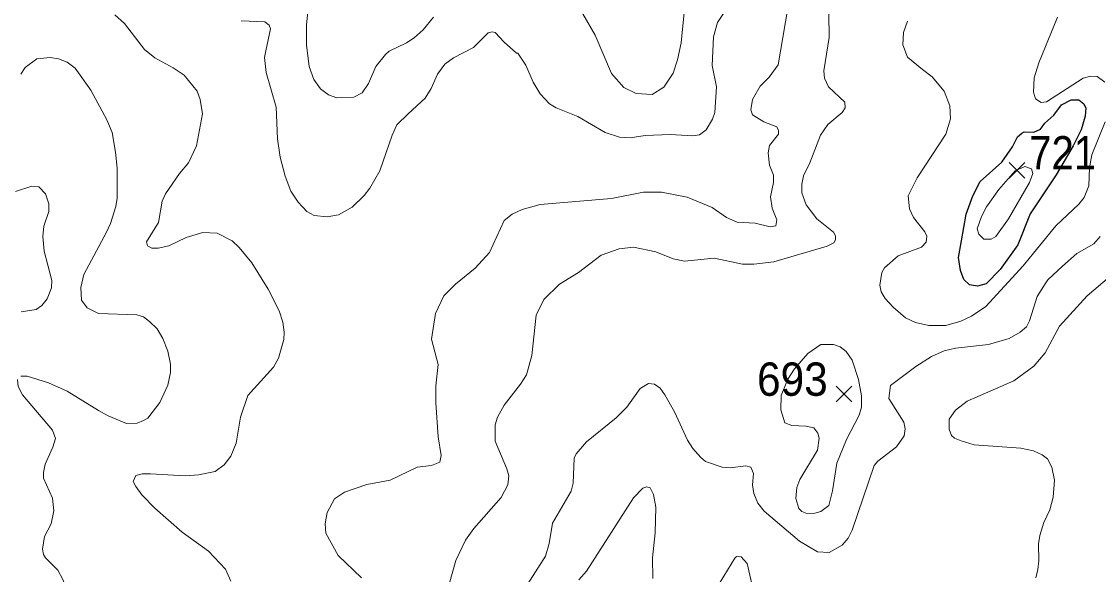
# Model space of a CAD drawing. Extents: x 294.2 to 320.3, y 7482.7 to 7510.7.
# Drawn here: x 305.694 to 308.278, y 7491.07 to 7492.397 of the extents above; entities that cross this region are included whole.
import ezdxf
from ezdxf.enums import TextEntityAlignment as Align

# ---------------------------------------------------------------- set-up
doc = ezdxf.new("R2010")
doc.units = 0
doc.header["$LTSCALE"] = 0.032
for name, color, linetype, lineweight in [('1', 7, 'Continuous', 25), ('2', 7, 'Continuous', 13), ('21', 7, 'Continuous', 25)]:
    doc.layers.add(name, color=color, linetype=linetype, lineweight=lineweight)
doc.layers.add('61', color=7, linetype='Continuous')

msp = doc.modelspace()

# ---------------------------------------------------------------- linework, layer by layer
at = {"layer": '1'}
msp.add_lwpolyline([(307.9935, 7492.0126), (308.046, 7492.0595), (308.0717, 7492.0965), (308.083, 7492.1199), (308.0936, 7492.129), (308.0996, 7492.132), (308.1223, 7492.1312), (308.1385, 7492.1388), (308.1491, 7492.1532), (308.1703, 7492.1721), (308.1891, 7492.197), (308.2118, 7492.2091), (308.2307, 7492.2091), (308.2428, 7492.1993), (308.2473, 7492.1887), (308.2457, 7492.1698), (308.2358, 7492.1366), (308.2165, 7492.0988), (308.1764, 7492.0293), (308.1136, 7491.9357), (308.084, 7491.8609), (308.042, 7491.802), (308.008, 7491.7672), (307.9876, 7491.7619), (307.968, 7491.765), (307.9544, 7491.7778), (307.9464, 7491.7997), (307.9416, 7491.8307), (307.9487, 7491.8707), (307.9599, 7491.9349), (307.9758, 7491.9784)], close=True, dxfattribs=at)
at = {"layer": '2'}
for points in [[(306.6823, 7492.4074), (306.6574, 7492.3774), (306.6356, 7492.3582), (306.6178, 7492.3461), (306.5757, 7492.3257), (306.5667, 7492.318), (306.5437, 7492.2887), (306.5265, 7492.2478), (306.5112, 7492.2254), (306.4914, 7492.2152), (306.4505, 7492.2139), (306.4301, 7492.2209), (306.4109, 7492.2356), (306.395, 7492.258), (306.3841, 7492.2887), (306.3777, 7492.341), (306.3776, 7492.3879), (306.3841, 7492.4547)], [(306.522, 7491.2856), (306.5782, 7491.2958), (306.6433, 7491.3271), (306.6778, 7491.3316), (306.6976, 7491.3392), (306.7008, 7491.3552), (306.6938, 7491.3999), (306.688, 7491.4816), (306.688, 7491.5225), (306.6938, 7491.5736), (306.6778, 7491.6349), (306.6867, 7491.6961), (306.7071, 7491.7389), (306.7353, 7491.7663), (306.7825, 7491.8046), (306.817, 7491.8423), (306.8515, 7491.9196), (306.8706, 7491.9343), (306.8949, 7491.9458), (306.9383, 7491.9579), (307.1094, 7491.9719), (307.186, 7491.9872), (307.2295, 7491.9872), (307.2908, 7491.9751), (307.3508, 7491.9509), (307.3853, 7491.9266), (307.4108, 7491.9151), (307.4542, 7491.9132), (307.49, 7491.9042), (307.5034, 7491.9068), (307.5059, 7491.9209), (307.495, 7491.949), (307.4906, 7491.9758), (307.4976, 7492.0103), (307.4976, 7492.0282), (307.4886, 7492.0524), (307.4848, 7492.0818), (307.4886, 7492.0996), (307.5103, 7492.1265), (307.5103, 7492.1354), (307.5059, 7492.1444), (307.4746, 7492.1558), (307.4472, 7492.1731), (307.4439, 7492.1852), (307.4472, 7492.2095), (307.4663, 7492.242), (307.4874, 7492.2631), (307.5091, 7492.2931), (307.5378, 7492.4623)], [(307.398, 7492.4457), (307.3635, 7492.3946), (307.354, 7492.3602), (307.3507, 7492.2912), (307.3609, 7492.2401), (307.3571, 7492.1788), (307.352, 7492.1622), (307.3367, 7492.1366), (307.3208, 7492.1252), (307.3048, 7492.1226), (307.2499, 7492.1258), (307.1899, 7492.1233), (307.1541, 7492.1175), (307.1286, 7492.1194), (307.0941, 7492.1303), (307.0283, 7492.1686), (306.9766, 7492.1897), (306.9607, 7492.1992), (306.9383, 7492.2235)], [(305.918, 7492.4131), (305.941, 7492.3921), (305.9889, 7492.3301), (306.0138, 7492.3097), (306.0578, 7492.2861), (306.084, 7492.2682), (306.1153, 7492.2299), (306.1223, 7492.2095), (306.1281, 7492.175), (306.1134, 7492.0984), (306.0942, 7492.0575), (306.0725, 7492.032), (306.0393, 7491.9835), (306.031, 7491.9656), (306.0221, 7491.9145), (305.9933, 7491.8685), (305.9959, 7491.8583), (306.0061, 7491.8532), (306.0215, 7491.8526), (306.047, 7491.8583), (306.0891, 7491.8787), (306.1287, 7491.8902), (306.1632, 7491.8889), (306.199, 7491.8704), (306.2162, 7491.8545), (306.2468, 7491.8175), (306.2857, 7491.7548), (306.312, 7491.7025), (306.3209, 7491.6757), (306.3241, 7491.6515), (306.3228, 7491.6336), (306.31, 7491.5889), (306.2985, 7491.5671), (306.2372, 7491.4995), (306.2193, 7491.4471), (306.2085, 7491.3846), (306.1964, 7491.3539), (306.1804, 7491.3328), (306.1587, 7491.3169)], [(307.2837, 7492.4189), (307.2761, 7492.3461), (307.2677, 7492.3053), (307.2569, 7492.2733), (307.2352, 7492.2394), (307.2065, 7492.2216), (307.1682, 7492.2242), (307.1388, 7492.2382), (307.1094, 7492.2721), (307.0705, 7492.364), (307.0404, 7492.4151)], [(307.5659, 7491.986), (307.5659, 7492.0064), (307.5698, 7492.0269), (307.5851, 7492.0575), (307.6106, 7492.1239), (307.6285, 7492.1495), (307.663, 7492.1788), (307.67, 7492.1897), (307.6694, 7492.2037), (307.6298, 7492.2401), (307.6202, 7492.2606), (307.6189, 7492.2784), (307.6317, 7492.3589), (307.6304, 7492.4151)], [(308.2931, 7492.251), (308.2746, 7492.265), (308.2587, 7492.2656), (308.2408, 7492.2612), (308.1527, 7492.2043), (308.1399, 7492.2024), (308.1265, 7492.2114), (308.1214, 7492.2274), (308.1233, 7492.2618), (308.1342, 7492.2976), (308.1795, 7492.4074)], [(306.8304, 7492.371), (306.8234, 7492.3723), (306.8132, 7492.3697), (306.778, 7492.3346), (306.7302, 7492.3097), (306.7097, 7492.2944), (306.6918, 7492.2708), (306.6765, 7492.2363), (306.6619, 7492.2126), (306.6216, 7492.175), (306.5942, 7492.1488), (306.5827, 7492.1239), (306.5533, 7492.0384), (306.5297, 7491.9968), (306.5163, 7491.9796), (306.4875, 7491.9515), (306.4544, 7491.933), (306.4275, 7491.9279), (306.3956, 7491.9317), (306.3784, 7491.9413), (306.3579, 7491.9636), (306.3401, 7491.9898), (306.3266, 7492.0256), (306.3145, 7492.0716), (306.3081, 7492.115), (306.3049, 7492.1916), (306.2806, 7492.2746), (306.2768, 7492.3104), (306.28, 7492.327), (306.2909, 7492.3793), (306.2877, 7492.3883), (306.2775, 7492.3959), (306.2206, 7492.3984)], [(307.8194, 7492.3978), (307.8098, 7492.3704), (307.8079, 7492.341), (307.8194, 7492.3116), (307.8551, 7492.2816), (307.8788, 7492.2643), (307.9075, 7492.2299), (307.9209, 7492.1942), (307.9228, 7492.1635), (307.9113, 7492.1265), (307.843, 7492.0217), (307.8213, 7491.9784), (307.8239, 7491.9477), (307.8341, 7491.9266), (307.8609, 7491.8921), (307.8661, 7491.8818), (307.8641, 7491.8672), (307.8532, 7491.8557), (307.797, 7491.8347), (307.7645, 7491.806), (307.7575, 7491.7944)], [(306.9383, 7492.2235), (306.9211, 7492.2516), (306.9038, 7492.2925), (306.8847, 7492.3212), (306.8815, 7492.3212), (306.8521, 7492.3474), (306.8304, 7492.371)], [(305.692, 7492.2708), (305.7028, 7492.2867), (305.7303, 7492.3072), (305.7622, 7492.3103), (305.7827, 7492.3072), (305.8031, 7492.2995), (305.8229, 7492.2848), (305.8599, 7492.2325), (305.8988, 7492.161), (305.911, 7492.1303), (305.9193, 7492.0837), (305.9231, 7492.0448), (305.9231, 7491.9732), (305.9199, 7491.9528), (305.9072, 7491.912), (305.8976, 7491.8915), (305.8433, 7491.7894), (305.8363, 7491.7587), (305.8376, 7491.7281), (305.851, 7491.7095), (305.8784, 7491.6961), (305.9704, 7491.6929), (305.9863, 7491.6878), (306.001, 7491.677), (306.0189, 7491.6597), (306.0329, 7491.6361), (306.0451, 7491.6055), (306.0515, 7491.5748), (306.0515, 7491.5544), (306.0451, 7491.5238), (306.0253, 7491.4829), (305.9965, 7491.4452), (305.9869, 7491.4394), (305.9717, 7491.433), (305.9455, 7491.4324), (305.9014, 7491.4503), (305.8784, 7491.4631), (305.8031, 7491.5097), (305.7584, 7491.5301), (305.7073, 7491.5461), (305.6926, 7491.5461)], [(307.8385, 7491.6744), (307.8705, 7491.6674), (307.9114, 7491.6674), (307.9471, 7491.6776), (307.9727, 7491.6897), (308.0071, 7491.7127), (308.0971, 7491.8104), (308.1757, 7491.9068), (308.2306, 7491.9586), (308.2433, 7491.9745), (308.2542, 7492.0026), (308.2561, 7492.0458), (308.2619, 7492.077), (308.2938, 7492.1558)], [(305.6933, 7491.6999), (305.729, 7491.7057), (305.7424, 7491.7153), (305.7552, 7491.7312), (305.766, 7491.7574), (305.7667, 7491.7753), (305.7571, 7491.8123), (305.7482, 7491.8455), (305.745, 7491.8813), (305.7475, 7491.9056), (305.7596, 7491.9413), (305.7596, 7491.9592), (305.7514, 7491.9835), (305.7354, 7492), (305.7188, 7492.002), (305.6792, 7491.9892)], [(307.6425, 7491.866), (307.647, 7491.873), (307.647, 7491.8826), (307.6419, 7491.8915), (307.6023, 7491.9234), (307.5761, 7491.9572), (307.5659, 7491.986)], [(306.7199, 7491.0462), (306.7359, 7491.1036), (306.7589, 7491.1522), (306.7787, 7491.1803), (306.8445, 7491.2543), (306.8604, 7491.285), (306.8629, 7491.3067), (306.8585, 7491.3233), (306.8304, 7491.3897), (306.8304, 7491.4293), (306.8361, 7491.4471), (306.8521, 7491.4765), (306.891, 7491.5269), (306.9051, 7491.5493), (306.9185, 7491.5953), (306.9287, 7491.6923), (306.9466, 7491.7299), (306.9849, 7491.7663), (307.0302, 7491.7944), (307.0845, 7491.8359), (307.1273, 7491.8513), (307.1618, 7491.8551), (307.2154, 7491.8442), (307.2576, 7491.8276), (307.2844, 7491.8219), (307.3559, 7491.8289), (307.4236, 7491.8149), (307.4504, 7491.8143), (307.4989, 7491.82), (307.6266, 7491.8577), (307.6425, 7491.866)], [(308.2816, 7491.8813), (308.2663, 7491.8634), (308.2255, 7491.8398), (308.1916, 7491.8097), (308.1565, 7491.7772), (308.1501, 7491.7677), (308.1303, 7491.737), (308.1125, 7491.6783), (308.1048, 7491.6642), (308.0895, 7491.6514), (308.0633, 7491.6361), (308.0135, 7491.622), (307.9343, 7491.6131), (307.9075, 7491.6067), (307.8769, 7491.5927), (307.8398, 7491.5691), (307.7785, 7491.5231), (307.7747, 7491.4924), (307.8104, 7491.4356), (307.8137, 7491.4197), (307.8117, 7491.4024), (307.7932, 7491.3762), (307.7479, 7491.3418), (307.7396, 7491.3315), (307.6866, 7491.1764), (307.677, 7491.1573), (307.6623, 7491.14), (307.6317, 7491.1227), (307.6036, 7491.124), (307.5602, 7491.1496), (307.4759, 7491.2217), (307.4606, 7491.2409), (307.451, 7491.2645), (307.4478, 7491.285), (307.4497, 7491.3118), (307.4439, 7491.3277), (307.4312, 7491.3309), (307.3942, 7491.3258), (307.375, 7491.3277)], [(307.7575, 7491.7944), (307.753, 7491.7638), (307.7562, 7491.7485), (307.7657, 7491.7325), (307.7849, 7491.7114), (307.8149, 7491.6859), (307.8385, 7491.6744)], [(308.304, 7491.7842), (308.2503, 7491.7383), (308.184, 7491.6655), (308.1501, 7491.6017), (308.1227, 7491.5697), (308.0748, 7491.5346), (307.9624, 7491.4854), (307.9343, 7491.4644), (307.9196, 7491.4427), (307.9196, 7491.4184), (307.9254, 7491.4037), (307.9324, 7491.3973), (307.9484, 7491.3903), (307.979, 7491.3807), (308.0914, 7491.373), (308.1221, 7491.3666), (308.1425, 7491.3571), (308.1552, 7491.3475), (308.1661, 7491.3271), (308.1718, 7491.2965), (308.1687, 7491.2556), (308.161, 7491.2249), (308.1463, 7491.1943), (308.1367, 7491.1637), (308.1335, 7491.1432), (308.1348, 7491.1024), (308.1322, 7491.0819), (308.1271, 7491.0615)], [(305.6843, 7491.5378), (305.6856, 7491.5212), (305.6965, 7491.5008), (305.768, 7491.4165), (305.775, 7491.3961), (305.7693, 7491.3756), (305.7507, 7491.3348)], [(307.2371, 7491.5008), (307.2263, 7491.5173), (307.2122, 7491.5269), (307.1981, 7491.5282), (307.1777, 7491.516), (307.1458, 7491.4714), (307.1202, 7491.4458), (307.0494, 7491.3884), (307.0245, 7491.359), (307.0194, 7491.3488), (307.0174, 7491.2888), (307.0123, 7491.2696), (306.9676, 7491.193), (306.96, 7491.1445), (306.951, 7491.1139), (306.9089, 7491.0475)], [(307.375, 7491.3277), (307.3348, 7491.3411), (307.3233, 7491.3507), (307.3042, 7491.3724), (307.292, 7491.3922), (307.2601, 7491.4599), (307.2371, 7491.5008)], [(305.7507, 7491.3348), (305.7469, 7491.3143), (305.7469, 7491.3009), (305.768, 7491.253), (305.7711, 7491.2224), (305.7648, 7491.1917), (305.7488, 7491.1611), (305.7443, 7491.1305), (305.7463, 7491.1177), (305.7514, 7491.11), (305.7807, 7491.08), (305.7928, 7491.0577), (305.7967, 7491.0475), (305.798, 7491.0168), (305.7871, 7490.9862), (305.7705, 7490.967), (305.7278, 7490.9453), (305.6971, 7490.937), (305.6665, 7490.9344)], [(306.1587, 7491.3169), (306.1185, 7491.3086), (306.0866, 7491.3066), (306.0036, 7491.3117), (305.9832, 7491.3117), (305.9684, 7491.3073), (305.9621, 7491.2926)], [(305.9621, 7491.2926), (305.9678, 7491.2811), (305.9825, 7491.2613), (306.0138, 7491.2288), (306.0789, 7491.1713), (306.1428, 7491.126), (306.183, 7491.0826), (306.1964, 7491.0538)], [(306.4537, 7491.1151), (306.4243, 7491.1687), (306.4224, 7491.1917), (306.4269, 7491.2186), (306.4448, 7491.2511), (306.4684, 7491.2677), (306.522, 7491.2856)], [(307.2084, 7491.0602), (307.2077, 7491.11), (307.2141, 7491.17), (307.2154, 7491.2313), (307.2103, 7491.262), (307.202, 7491.2779), (307.1943, 7491.2805), (307.1848, 7491.2773), (307.1617, 7491.2537), (307.0494, 7491.0781), (307.0309, 7491.057)], [(306.5093, 7491.0615), (306.4537, 7491.1151)], [(307.4567, 7491.0015), (307.435, 7491.096), (307.4204, 7491.1119), (307.4095, 7491.1132), (307.405, 7491.1087), (307.3616, 7491.0372)]]:
    msp.add_lwpolyline(points, dxfattribs=at)
for points in [[(307.9969, 7491.9286), (307.9867, 7491.8992), (307.9905, 7491.8864), (308.0026, 7491.8743), (308.0199, 7491.8743), (308.0313, 7491.8813), (308.0614, 7491.9234), (308.1125, 7492.0103), (308.1203, 7492.0323), (308.1173, 7492.0437), (308.1006, 7492.049), (308.078, 7492.0384), (308.0387, 7491.9938), (308.009, 7491.9521)], [(307.6399, 7491.2709), (307.6311, 7491.2351), (307.6112, 7491.2211), (307.5972, 7491.2166), (307.5781, 7491.216), (307.5659, 7491.2211), (307.5589, 7491.2281), (307.5512, 7491.2518), (307.5538, 7491.2786), (307.5608, 7491.2977), (307.6036, 7491.368), (307.6074, 7491.3973), (307.6042, 7491.4088), (307.5946, 7491.4216), (307.5755, 7491.4261), (307.5423, 7491.4273), (307.525, 7491.4337), (307.5155, 7491.465), (307.5167, 7491.4995), (307.5322, 7491.5382), (307.5481, 7491.5632), (307.58, 7491.6004), (307.6112, 7491.622), (307.6419, 7491.6214), (307.6579, 7491.6163), (307.6719, 7491.6048), (307.6866, 7491.5838), (307.7019, 7491.5378), (307.7089, 7491.4982), (307.7089, 7491.4714), (307.7032, 7491.4522), (307.6732, 7491.3935), (307.6502, 7491.3373)]]:
    msp.add_lwpolyline(points, close=True, dxfattribs=at)
at = {"layer": '21'}
for p, q in [((308.0634, 7492.0582), (308.1009, 7492.0207)), ((308.1009, 7492.0582), (308.0634, 7492.0207)), ((307.6485, 7491.5214), (307.686, 7491.4839)), ((307.686, 7491.5214), (307.6485, 7491.4839))]:
    msp.add_line(p, q, dxfattribs=at)

# ---------------------------------------------------------------- texts
at = {"layer": '61'}
for s, width, p in [('721', 0.9, (308.1916, 7492.0419)), ('693', 0.95, (307.5433, 7491.4986))]:
    msp.add_text(s, height=0.08, dxfattribs=dict(at, width=width)).set_placement(p, align=Align.CENTER)

doc.saveas('drawing.dxf')
